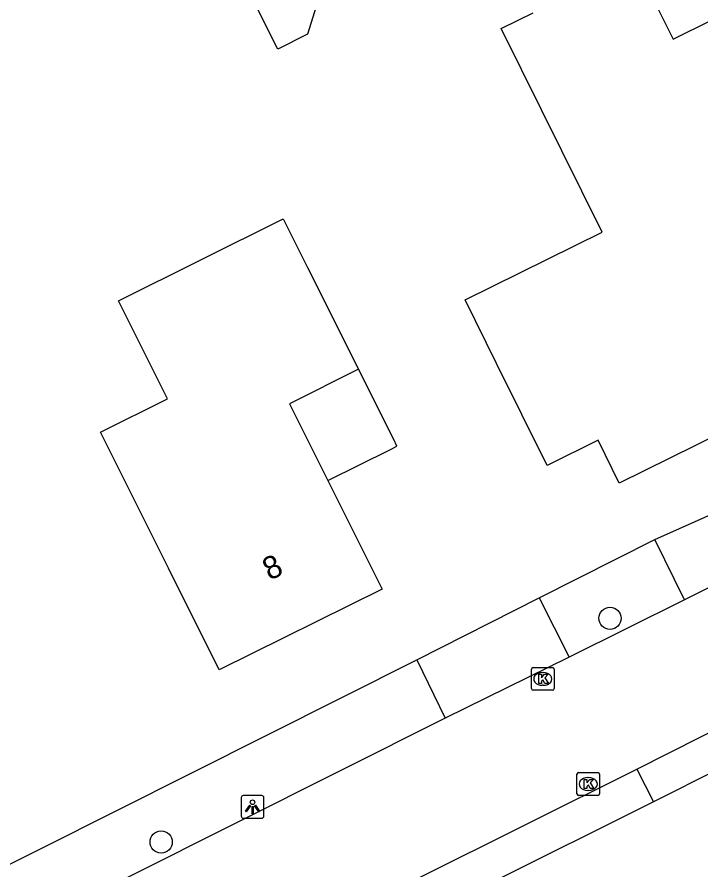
# Model space of a CAD drawing. Extents: x 157321 to 158827, y 386650 to 388532.
# Drawn here: x 158396.37 to 158426.42, y 387064.32 to 387101.82 of the extents above; entities that cross this region are included whole.
import ezdxf

# ---------------------------------------------------------------- set-up
doc = ezdxf.new("R2010")
doc.units = 0
for name, color, linetype in [('IMGEO_Berm_groen', 7, 'Continuous'), ('IMGEO_Boom', 7, 'Continuous'), ('IMGEO_Groenvoorziening', 7, 'Continuous'), ('IMGEO_Kolk', 7, 'Continuous'), ('IMGEO_Lichtpunt', 7, 'Continuous'), ('IMGEO_Pand', 7, 'Continuous'), ('IMGEO_Pand_nummerreeks', 7, 'Continuous'), ('IMGEO_Pand_overbouw', 7, 'Continuous'), ('IMGEO_Rijbaan_lokaal_gesloten', 7, 'Continuous'), ('IMGEO_Voetpad_open', 7, 'Continuous')]:
    doc.layers.add(name, color=color, linetype=linetype)

msp = doc.modelspace()

# ---------------------------------------------------------------- linework, layer by layer
at = {"layer": 'IMGEO_Berm_groen'}
for points in [[(158419.301, 387076.281), (158424.39, 387078.844)], [(158390.738, 387061.906), (158390.827, 387061.949), (158413.936, 387073.552)]]:
    msp.add_lwpolyline(points, dxfattribs=at)
at = {"layer": 'IMGEO_Boom'}
for centre in [(158422.423, 387075.385), (158402.7, 387065.551)]:
    msp.add_circle(centre, 0.489, dxfattribs=at)
at = {"layer": 'IMGEO_Groenvoorziening'}
msp.add_lwpolyline([(158424.326, 387067.316), (158409.775, 387060.049)], dxfattribs=at)
at = {"layer": 'IMGEO_Kolk'}
for p, q in [((158418.967, 387072.296), (158418.967, 387073.148)), ((158419.042, 387073.222), (158419.894, 387073.222)), ((158419.455, 387073.002), (158419.48, 387073.002)), ((158419.968, 387073.148), (158419.968, 387072.296)), ((158419.894, 387072.222), (158419.042, 387072.222)), ((158419.478, 387072.442), (158419.453, 387072.442)), ((158420.962, 387067.674), (158420.962, 387068.526)), ((158421.037, 387068.6), (158421.889, 387068.6)), ((158421.45, 387068.38), (158421.475, 387068.38)), ((158421.963, 387068.526), (158421.963, 387067.674)), ((158421.473, 387067.82), (158421.448, 387067.82)), ((158421.889, 387067.6), (158421.037, 387067.6))]:
    msp.add_line(p, q, dxfattribs=at)
for points in [[(158418.967, 387072.296), (158418.967, 387073.148)], [(158419.042, 387073.222), (158419.894, 387073.222)], [(158419.288, 387072.922), (158419.411, 387072.922), (158419.411, 387072.771), (158419.541, 387072.922), (158419.705, 387072.922), (158419.559, 387072.771), (158419.712, 387072.522), (158419.56, 387072.522), (158419.475, 387072.686), (158419.411, 387072.619), (158419.411, 387072.522), (158419.288, 387072.522), (158419.288, 387072.922)], [(158419.968, 387073.148), (158419.968, 387072.296)], [(158419.894, 387072.222), (158419.042, 387072.222)], [(158420.962, 387067.674), (158420.962, 387068.526)], [(158421.037, 387068.6), (158421.889, 387068.6)], [(158421.963, 387068.526), (158421.963, 387067.674)], [(158421.283, 387068.3), (158421.406, 387068.3), (158421.406, 387068.149), (158421.536, 387068.3), (158421.7, 387068.3), (158421.554, 387068.149), (158421.707, 387067.9), (158421.555, 387067.9), (158421.47, 387068.064), (158421.406, 387067.997), (158421.406, 387067.9), (158421.283, 387067.9), (158421.283, 387068.3)], [(158421.889, 387067.6), (158421.037, 387067.6)]]:
    msp.add_lwpolyline(points, dxfattribs=at)
for centre, start, end in [((158419.044, 387073.146), 91.552, 178.448), ((158419.044, 387073.146), 91.552, 178.448), ((158419.892, 387073.146), 1.552, 88.448), ((158419.892, 387073.146), 1.552, 88.448), ((158419.044, 387072.298), 181.552, 268.448), ((158419.044, 387072.298), 181.552, 268.448), ((158419.892, 387072.298), 271.552, 358.448), ((158419.892, 387072.298), 271.552, 358.448), ((158421.039, 387068.524), 91.552, 178.448), ((158421.039, 387068.524), 91.552, 178.448), ((158421.887, 387068.524), 1.552, 88.448), ((158421.887, 387068.524), 1.552, 88.448), ((158421.039, 387067.676), 181.552, 268.448), ((158421.039, 387067.676), 181.552, 268.448), ((158421.887, 387067.676), 271.552, 358.448), ((158421.887, 387067.676), 271.552, 358.448)]:
    msp.add_arc(centre, 0.0765, start, end, dxfattribs=at)
for centre, major_axis, ratio, start_param, end_param in [((158419.454, 387072.722), (-0.387, 0.002), 0.722429, 4.712389, 7.853982), ((158419.479, 387072.722), (-0.39, 0.002), 0.717154, 1.570796, 4.712389), ((158421.449, 387068.1), (-0.387, 0.002), 0.722429, 4.712389, 7.853982), ((158421.474, 387068.1), (-0.39, 0.002), 0.717154, 1.570796, 4.712389)]:
    msp.add_ellipse(centre, major_axis=major_axis, ratio=ratio, start_param=start_param, end_param=end_param, dxfattribs=at)
at = {"layer": 'IMGEO_Lichtpunt'}
for p, q in [((158406.215, 387067.5), (158406.215, 387066.693)), ((158406.215, 387067.5), (158406.215, 387066.693)), ((158407.117, 387067.595), (158406.309, 387067.595)), ((158407.117, 387067.595), (158406.309, 387067.595)), ((158407.211, 387066.693), (158407.211, 387067.5)), ((158407.211, 387066.693), (158407.211, 387067.5)), ((158406.309, 387066.599), (158407.117, 387066.599)), ((158406.309, 387066.599), (158407.117, 387066.599))]:
    msp.add_line(p, q, dxfattribs=at)
for points in [[(158406.589, 387067.164), (158406.628, 387067.136), (158406.44, 387066.874), (158406.402, 387066.901), (158406.589, 387067.164)], [(158406.691, 387067.116), (158406.738, 387067.116), (158406.738, 387066.794), (158406.691, 387066.794), (158406.691, 387067.116)], [(158406.801, 387067.136), (158406.839, 387067.163), (158407.026, 387066.901), (158406.987, 387066.873), (158406.801, 387067.136)]]:
    msp.add_lwpolyline(points, dxfattribs=at)
msp.add_circle((158406.714, 387067.298), 0.0994, dxfattribs=at)
for centre, start, end in [((158406.309, 387067.5), 90, 180), ((158406.309, 387067.5), 90, 180), ((158407.117, 387067.5), 0, 90), ((158407.117, 387067.5), 0, 90), ((158406.309, 387066.693), 180, 270), ((158406.309, 387066.693), 180, 270), ((158407.117, 387066.693), 270, 0), ((158407.117, 387066.693), 270, 360)]:
    msp.add_arc(centre, 0.0946, start, end, dxfattribs=at)
at = {"layer": 'IMGEO_Pand'}
for points in [[(158423.532, 387104.204), (158425.199, 387100.845), (158428.558, 387102.511), (158428.906, 387101.727), (158429.607, 387101.455), (158430.726, 387099.219), (158430.476, 387098.535), (158432.789, 387093.861), (158433.471, 387093.637), (158433.225, 387092.962), (158433.67, 387092.045), (158432.735, 387091.577), (158431.985, 387089.333), (158432.432, 387088.438), (158428.621, 387086.535), (158429.561, 387084.659), (158422.829, 387081.328), (158421.898, 387083.215), (158419.652, 387082.106), (158417.439, 387086.59), (158416.061, 387089.383), (158422.08, 387092.354), (158417.639, 387101.32)], [(158408.953, 387103.82), (158409.581, 387102.513), (158409.134, 387101.06), (158407.827, 387100.409), (158406.673, 387102.724), (158408.953, 387103.82)], [(158417.639, 387101.32), (158419.041, 387102.006)], [(158408.061, 387092.953), (158409.134, 387090.808), (158411.371, 387086.336), (158408.331, 387084.815), (158410.02, 387081.439), (158412.411, 387076.661), (158405.252, 387073.119), (158403.017, 387077.592), (158400.033, 387083.565), (158402.979, 387085.037), (158400.829, 387089.34), (158408.061, 387092.953)]]:
    msp.add_lwpolyline(points, dxfattribs=at)
at = {"layer": 'IMGEO_Pand_overbouw'}
msp.add_lwpolyline([(158410.02, 387081.439), (158412.771, 387082.81), (158413.057, 387082.953), (158412.915, 387083.24), (158411.371, 387086.336), (158408.331, 387084.815)], close=True, dxfattribs=at)
at = {"layer": 'IMGEO_Rijbaan_lokaal_gesloten'}
for points in [[(158431.993, 387079.333), (158425.687, 387076.2)], [(158425.687, 387076.2), (158420.621, 387073.677)], [(158420.621, 387073.677), (158415.179, 387070.996)], [(158423.604, 387068.756), (158429.312, 387071.639)], [(158415.179, 387070.996), (158392.005, 387059.378)], [(158409.052, 387061.498), (158423.604, 387068.756)]]:
    msp.add_lwpolyline(points, dxfattribs=at)
at = {"layer": 'IMGEO_Voetpad_open'}
for points in [[(158424.39, 387078.844), (158430.765, 387081.685)], [(158425.687, 387076.2), (158424.39, 387078.844)], [(158413.936, 387073.552), (158419.301, 387076.281)], [(158419.301, 387076.281), (158420.621, 387073.677)], [(158413.936, 387073.552), (158415.179, 387070.996)], [(158430.038, 387070.193), (158424.326, 387067.316)], [(158423.604, 387068.756), (158424.326, 387067.316)]]:
    msp.add_lwpolyline(points, dxfattribs=at)

# ---------------------------------------------------------------- texts
at = {"layer": 'IMGEO_Pand_nummerreeks'}
msp.add_text('8', height=1, rotation=26.3245, dxfattribs=at).set_placement((158407.47, 387077.028))

doc.saveas('drawing.dxf')
